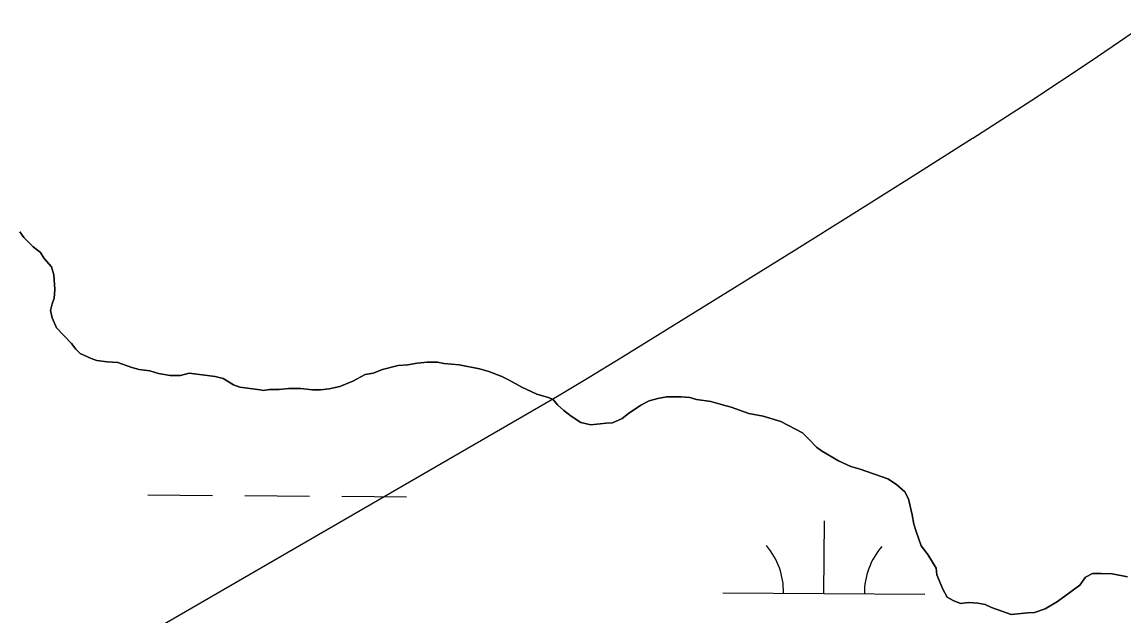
# Model space of a CAD drawing. Extents: x 3172231 to 3210228, y 940198 to 965780.
# Drawn here: x 3189185 to 3189730, y 960721 to 961015 of the extents above; entities that cross this region are included whole.
import ezdxf

# ---------------------------------------------------------------- set-up
doc = ezdxf.new("R2010")
doc.units = 0
for name, color, linetype in [('V-SITE-VEGE', 7, 'Continuous'), ('V-TOPO-MINR', 7, 'Continuous'), ('V-TOPO-SHOR', 7, 'Continuous'), ('V-WETL-SWMP', 7, 'Continuous')]:
    doc.layers.add(name, color=color, linetype=linetype)

msp = doc.modelspace()

# ---------------------------------------------------------------- linework, layer by layer
at = {"layer": 'V-SITE-VEGE'}
for points in [[(3189199.922, 960894.048), (3189196.289, 960898.301), (3189194.46, 960901.146), (3189190.845, 960903.966), (3189186.129, 960908.566), (3189184.302, 960911.411)], [(3189658.084, 960727.75), (3189653.423, 960728.049), (3189649.487, 960727.641), (3189645.886, 960729.032), (3189642.999, 960730.785), (3189640.801, 960734.701), (3189637.846, 960741.83), (3189637.449, 960745.049), (3189633.422, 960751.806), (3189630.145, 960756.066), (3189627.549, 960763.199), (3189626.43, 960766.769), (3189625.656, 960771.415), (3189623.768, 960779.276), (3189621.933, 960782.835), (3189617.948, 960786.368), (3189613.612, 960789.182), (3189599.937, 960794.027), (3189595.264, 960795.404), (3189589.136, 960798.193), (3189580.836, 960803.106), (3189578.307, 960804.865), (3189575.038, 960808.408), (3189571.411, 960811.945), (3189560.591, 960817.545), (3189551.959, 960820.303), (3189544.777, 960821.649), (3189536.138, 960824.766), (3189531.827, 960825.788), (3189526.072, 960827.506), (3189518.894, 960828.493), (3189515.658, 960829.527), (3189511.353, 960829.833), (3189504.189, 960829.745), (3189499.901, 960828.974), (3189495.614, 960827.846), (3189491.342, 960825.644), (3189485.301, 960821.628), (3189482.108, 960819.081), (3189477.477, 960816.873), (3189474.254, 960816.834), (3189466.74, 960816.023), (3189461.712, 960817.037), (3189457.014, 960820.203), (3189453.397, 960823.027), (3189450.137, 960825.849), (3189447.951, 960828.69), (3189445.074, 960829.728), (3189440.04, 960831.098), (3189432.473, 960834.588), (3189426.339, 960838.094), (3189422.734, 960839.841), (3189416.254, 960842.268), (3189411.581, 960843.644), (3189401.521, 960845.67), (3189393.991, 960846.292), (3189390.759, 960846.968), (3189385.741, 960846.907), (3189380.732, 960846.487), (3189376.083, 960845.713), (3189371.432, 960845.297), (3189363.572, 960843.409), (3189358.937, 960841.559), (3189355.007, 960840.793), (3189348.955, 960837.494), (3189342.539, 960834.905), (3189337.177, 960833.765), (3189332.884, 960833.353), (3189328.944, 960833.306), (3189323.204, 960833.949), (3189317.113, 960833.875), (3189312.46, 960833.46), (3189307.803, 960833.4), (3189304.583, 960833.003), (3189303.145, 960833.345), (3189293.1, 960834.652), (3189289.86, 960835.688), (3189284.806, 960838.85), (3189280.851, 960839.872), (3189267.932, 960841.506), (3189263.648, 960840.378), (3189258.632, 960840.316), (3189252.888, 960841.32), (3189248.57, 960842.698), (3189243.188, 960843.349), (3189239.592, 960844.38), (3189232.756, 960846.802), (3189227.378, 960847.093), (3189222.354, 960847.748), (3189219.474, 960848.787), (3189214.07, 960851.228), (3189211.893, 960853.354), (3189209.707, 960856.19), (3189202.445, 960863.983), (3189200.233, 960868.972), (3189199.474, 960872.546), (3189200.149, 960875.779), (3189201.19, 960878.657), (3189201.495, 960882.96), (3189201.046, 960890.12), (3189199.922, 960894.048)], [(3189732.089, 960740.847), (3189724.546, 960742.186), (3189719.17, 960742.481), (3189714.871, 960742.426), (3189711.312, 960740.591), (3189708.494, 960736.614), (3189697.486, 960728.596), (3189691.44, 960724.936), (3189686.089, 960723.079), (3189682.865, 960723.04), (3189674.634, 960722.22), (3189664.918, 960725.684), (3189661.676, 960727.076), (3189658.084, 960727.75)]]:
    msp.add_lwpolyline(points, dxfattribs=at)
at = {"layer": 'V-TOPO-MINR'}
msp.add_lwpolyline([(3188294.126, 960069.281), (3188961.268, 960529.075), (3188966.693, 960533.677), (3188972.172, 960538.214), (3188977.69, 960542.703), (3188983.264, 960547.121), (3188988.877, 960551.492), (3189005.407, 960564.194), (3189019.389, 960574.775), (3189033.473, 960585.218), (3189047.708, 960595.452), (3189062.045, 960605.548), (3189450.17, 960830.106), (3189465.908, 960839.492), (3189481.556, 960849.031), (3189537.777, 960883.866), (3189567.277, 960902.212), (3189596.738, 960920.622), (3189626.138, 960939.128), (3189655.499, 960957.698), (3189655.645, 960957.79), (3189684.752, 960976.585), (3189713.661, 960995.676), (3189742.27, 961015.213)], dxfattribs=at)
at = {"layer": 'V-TOPO-SHOR'}
for points in [[(3189504.189, 960829.745), (3189499.901, 960828.974), (3189495.614, 960827.846), (3189491.342, 960825.644), (3189485.301, 960821.628), (3189482.108, 960819.081), (3189477.477, 960816.873), (3189474.254, 960816.834), (3189466.74, 960816.023), (3189461.712, 960817.037), (3189457.014, 960820.203), (3189453.397, 960823.025), (3189450.137, 960825.849), (3189447.951, 960828.69), (3189445.074, 960829.728), (3189440.04, 960831.098), (3189432.473, 960834.588), (3189426.339, 960838.094), (3189422.734, 960839.841), (3189416.254, 960842.268), (3189411.581, 960843.644), (3189401.521, 960845.67), (3189393.991, 960846.292), (3189390.759, 960846.968), (3189385.741, 960846.907), (3189380.732, 960846.487), (3189376.083, 960845.713), (3189371.432, 960845.297), (3189363.572, 960843.409), (3189358.937, 960841.559), (3189355.005, 960840.793), (3189348.955, 960837.494), (3189342.539, 960834.905), (3189337.177, 960833.765), (3189332.884, 960833.353), (3189328.942, 960833.306), (3189323.204, 960833.949), (3189317.113, 960833.875), (3189312.46, 960833.46), (3189307.803, 960833.4), (3189304.583, 960833.003), (3189303.145, 960833.343), (3189293.098, 960834.652), (3189289.86, 960835.688), (3189284.806, 960838.85), (3189280.851, 960839.874), (3189267.932, 960841.506), (3189263.648, 960840.378), (3189258.632, 960840.316), (3189252.888, 960841.32), (3189248.57, 960842.698), (3189243.188, 960843.349), (3189239.592, 960844.38), (3189232.756, 960846.802), (3189227.378, 960847.093), (3189222.354, 960847.748), (3189219.474, 960848.787), (3189214.07, 960851.228), (3189211.893, 960853.352), (3189209.707, 960856.19), (3189202.445, 960863.983), (3189200.233, 960868.972), (3189199.474, 960872.546), (3189200.149, 960875.777), (3189201.19, 960878.657), (3189201.495, 960882.96), (3189201.046, 960890.12), (3189199.922, 960894.048), (3189196.289, 960898.301), (3189194.46, 960901.146), (3189190.843, 960903.966), (3189186.129, 960908.566), (3189184.302, 960911.411)], [(3189732.089, 960740.847), (3189724.546, 960742.186), (3189719.17, 960742.479), (3189714.871, 960742.426), (3189711.312, 960740.591), (3189708.494, 960736.614), (3189697.486, 960728.596), (3189691.44, 960724.936), (3189686.089, 960723.079), (3189682.865, 960723.04), (3189674.634, 960722.22), (3189664.918, 960725.684), (3189661.676, 960727.076), (3189658.084, 960727.748), (3189653.423, 960728.049), (3189649.487, 960727.641), (3189645.886, 960729.03), (3189642.999, 960730.785), (3189640.801, 960734.701), (3189637.846, 960741.83), (3189637.449, 960745.049), (3189633.422, 960751.806), (3189630.145, 960756.066), (3189627.549, 960763.199), (3189626.43, 960766.769), (3189625.656, 960771.415), (3189623.768, 960779.276), (3189621.933, 960782.835), (3189617.948, 960786.368), (3189613.612, 960789.182), (3189599.937, 960794.027), (3189595.264, 960795.404), (3189589.136, 960798.193), (3189580.836, 960803.106), (3189578.307, 960804.865), (3189575.038, 960808.408), (3189571.411, 960811.945), (3189560.591, 960817.545), (3189551.959, 960820.303), (3189544.777, 960821.649), (3189536.138, 960824.766), (3189531.827, 960825.788), (3189526.072, 960827.506), (3189518.894, 960828.493), (3189515.658, 960829.527), (3189511.355, 960829.833), (3189504.189, 960829.745)]]:
    msp.add_lwpolyline(points, dxfattribs=at)
at = {"layer": 'V-WETL-SWMP'}
for p, q in [((3189247.466, 960781.256), (3189279.465, 960781.038)), ((3189295.465, 960780.929), (3189327.464, 960780.712)), ((3189343.464, 960780.603), (3189375.463, 960780.385)), ((3189581.986, 960732.548), (3189582.231, 960768.547)), ((3189531.987, 960732.888), (3189631.984, 960732.208))]:
    msp.add_line(p, q, dxfattribs=at)
for points in [[(3189184.302, 960911.41), (3189186.128, 960908.566), (3189190.843, 960903.967), (3189194.461, 960901.146), (3189196.288, 960898.302), (3189199.923, 960894.048), (3189201.047, 960890.12), (3189201.494, 960882.96), (3189201.189, 960878.657), (3189200.15, 960875.778), (3189199.473, 960872.545), (3189200.234, 960868.971), (3189202.446, 960863.983), (3189209.708, 960856.19), (3189211.893, 960853.351), (3189214.069, 960851.228), (3189219.474, 960848.787), (3189222.353, 960847.748), (3189227.377, 960847.094), (3189232.755, 960846.802), (3189239.592, 960844.379), (3189243.188, 960843.349), (3189248.57, 960842.699), (3189252.887, 960841.319), (3189258.632, 960840.316), (3189263.647, 960840.378), (3189267.933, 960841.506), (3189280.851, 960839.874), (3189284.805, 960838.849), (3189289.86, 960835.687), (3189293.098, 960834.652), (3189303.146, 960833.343), (3189304.583, 960833.003), (3189307.803, 960833.401), (3189312.46, 960833.459), (3189317.113, 960833.875), (3189323.203, 960833.95), (3189328.943, 960833.305), (3189332.884, 960833.354), (3189337.178, 960833.765), (3189342.538, 960834.906), (3189348.955, 960837.494), (3189355.005, 960840.793), (3189358.937, 960841.559), (3189363.572, 960843.408), (3189371.431, 960845.297), (3189376.083, 960845.712), (3189380.732, 960846.487), (3189385.742, 960846.907), (3189390.758, 960846.969), (3189393.991, 960846.293), (3189401.522, 960845.669), (3189411.58, 960843.644), (3189416.254, 960842.269), (3189422.734, 960839.842), (3189426.338, 960838.095), (3189432.472, 960834.588), (3189440.04, 960831.099), (3189445.073, 960829.728), (3189447.952, 960828.689), (3189450.137, 960825.85), (3189453.397, 960823.024), (3189457.014, 960820.202), (3189461.711, 960817.036), (3189466.74, 960816.023), (3189474.254, 960816.833), (3189477.478, 960816.873)], [(3189477.478, 960816.873), (3189482.108, 960819.08), (3189485.301, 960821.628), (3189491.343, 960825.644), (3189495.615, 960827.846), (3189499.9, 960828.974), (3189504.19, 960829.744), (3189511.355, 960829.833), (3189515.658, 960829.528), (3189518.895, 960828.493), (3189526.073, 960827.507), (3189531.827, 960825.787), (3189536.139, 960824.766), (3189544.777, 960821.648), (3189551.959, 960820.304), (3189560.592, 960817.545), (3189571.411, 960811.946), (3189575.037, 960808.408), (3189578.306, 960804.866), (3189580.836, 960803.106), (3189589.137, 960798.193), (3189595.263, 960795.403), (3189599.937, 960794.027), (3189613.612, 960789.181), (3189617.947, 960786.368), (3189621.932, 960782.835), (3189623.767, 960779.275), (3189625.656, 960771.416), (3189626.43, 960766.768), (3189627.549, 960763.199), (3189630.146, 960756.065), (3189633.423, 960751.806), (3189637.448, 960745.049), (3189637.846, 960741.829), (3189640.801, 960734.7), (3189642.999, 960730.786), (3189645.887, 960729.03), (3189649.487, 960727.642), (3189653.423, 960728.049), (3189658.085, 960727.748), (3189661.676, 960727.076), (3189664.918, 960725.683), (3189674.635, 960722.221), (3189682.865, 960723.039), (3189686.089, 960723.079), (3189691.441, 960724.937), (3189697.486, 960728.595), (3189708.494, 960736.614), (3189711.311, 960740.59), (3189714.871, 960742.425), (3189719.17, 960742.479), (3189724.547, 960742.187), (3189732.088, 960740.847)]]:
    msp.add_lwpolyline(points, dxfattribs=at)
for centre, start, end in [((3189526.747, 960733.399), 358.83816, 40.38182), ((3189637.23, 960732.647), 138.83816, 180.38182)]:
    msp.add_arc(centre, 35.246, start, end, dxfattribs=at)

doc.saveas('drawing.dxf')
